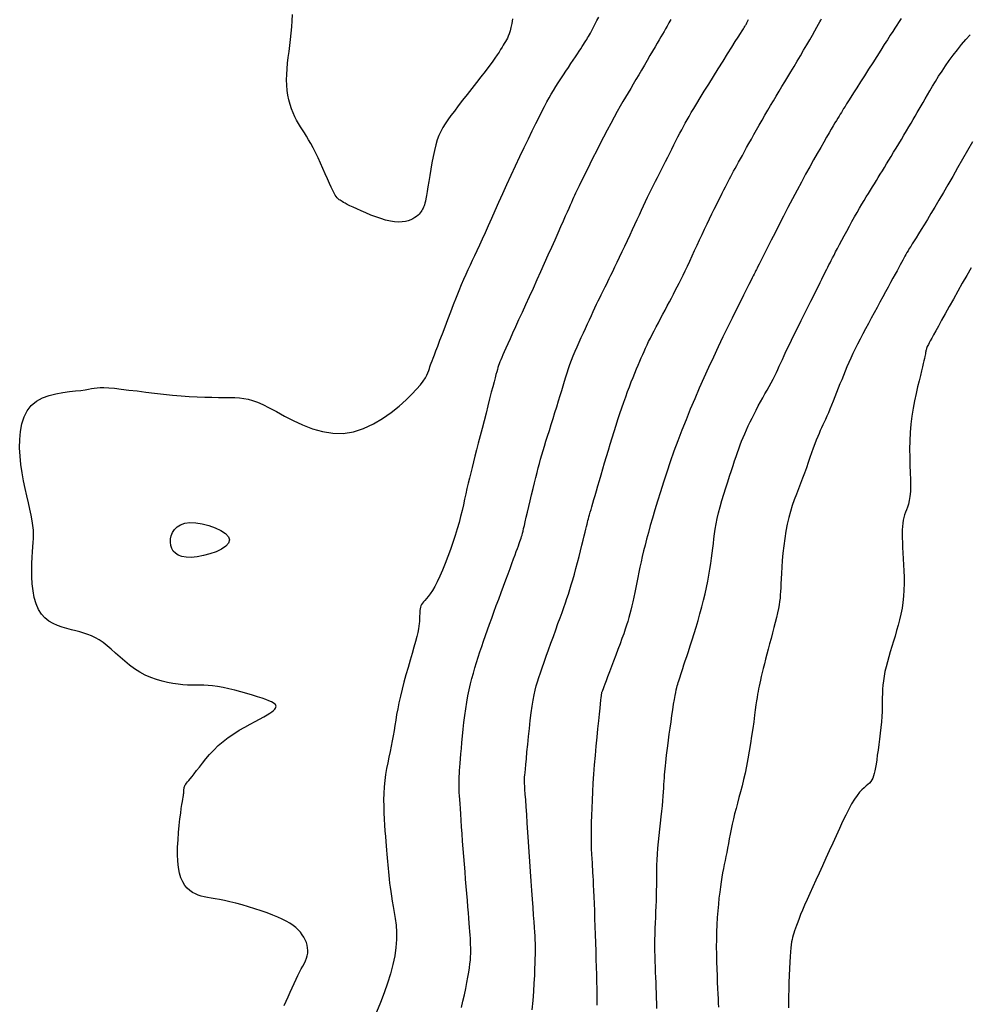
# Model space of a CAD drawing. Header units: millimetres. Extents: x 32690613 to 32693367, y 5343692 to 5344708.
# Tile 277 of 656: x 32692677 to 32692689, y 5344018 to 5344030. Entities that reach past the tile are written whole.
import ezdxf

# ---------------------------------------------------------------- set-up
doc = ezdxf.new("R2010")
doc.units = ezdxf.units.MM
doc.header["$LTSCALE"] = 20
for name, color, linetype in [('02-DGM_HL_492.50', 92, 'Continuous'), ('02-DGM_HL_493.00', 102, 'Continuous'), ('02-DGM_HL_493.50', 112, 'Continuous'), ('02-DGM_HL_494.00', 122, 'Continuous'), ('02-DGM_HL_494.50', 132, 'Continuous'), ('02-DGM_HL_495.00', 142, 'Continuous'), ('02-DGM_HL_495.50', 152, 'Continuous'), ('02-DGM_HL_496.00', 162, 'Continuous'), ('02-DGM_HL_496.50', 172, 'Continuous')]:
    doc.layers.add(name, color=color, linetype=linetype)

msp = doc.modelspace()

# ---------------------------------------------------------------- linework, layer by layer
at = {"layer": '02-DGM_HL_492.50', "elevation": 492.5, "flags": 128}
msp.add_lwpolyline([(32692683.323, 5344030.2), (32692683.315, 5344030.144), (32692683.305, 5344030.097), (32692683.295, 5344030.057), (32692683.285, 5344030.023), (32692683.274, 5344029.994), (32692683.263, 5344029.97), (32692683.251, 5344029.948), (32692683.239, 5344029.927), (32692683.226, 5344029.906), (32692683.213, 5344029.884), (32692683.199, 5344029.859), (32692683.182, 5344029.832), (32692683.163, 5344029.802), (32692683.14, 5344029.767), (32692683.112, 5344029.727), (32692683.079, 5344029.681), (32692683.041, 5344029.628), (32692682.996, 5344029.568), (32692682.945, 5344029.503), (32692682.892, 5344029.434), (32692682.836, 5344029.362), (32692682.78, 5344029.291), (32692682.725, 5344029.221), (32692682.672, 5344029.154), (32692682.625, 5344029.092), (32692682.582, 5344029.037), (32692682.546, 5344028.986), (32692682.513, 5344028.939), (32692682.485, 5344028.893), (32692682.461, 5344028.846), (32692682.439, 5344028.797), (32692682.42, 5344028.744), (32692682.402, 5344028.684), (32692682.386, 5344028.617), (32692682.37, 5344028.545), (32692682.355, 5344028.469), (32692682.342, 5344028.392), (32692682.329, 5344028.317), (32692682.318, 5344028.245), (32692682.307, 5344028.179), (32692682.298, 5344028.122), (32692682.29, 5344028.075), (32692682.283, 5344028.037), (32692682.277, 5344028.007), (32692682.271, 5344027.984), (32692682.265, 5344027.965), (32692682.26, 5344027.95), (32692682.254, 5344027.937), (32692682.248, 5344027.924), (32692682.242, 5344027.911), (32692682.234, 5344027.897), (32692682.225, 5344027.883), (32692682.215, 5344027.868), (32692682.203, 5344027.853), (32692682.188, 5344027.838), (32692682.171, 5344027.823), (32692682.151, 5344027.809), (32692682.127, 5344027.795), (32692682.1, 5344027.782), (32692682.07, 5344027.772), (32692682.035, 5344027.763), (32692681.996, 5344027.758), (32692681.953, 5344027.756), (32692681.906, 5344027.759), (32692681.855, 5344027.767), (32692681.798, 5344027.78), (32692681.739, 5344027.797), (32692681.678, 5344027.818), (32692681.618, 5344027.841), (32692681.558, 5344027.866), (32692681.502, 5344027.89), (32692681.45, 5344027.914), (32692681.405, 5344027.935), (32692681.367, 5344027.953), (32692681.336, 5344027.969), (32692681.311, 5344027.982), (32692681.29, 5344027.993), (32692681.274, 5344028.002), (32692681.261, 5344028.01), (32692681.25, 5344028.018), (32692681.24, 5344028.024), (32692681.231, 5344028.031), (32692681.222, 5344028.039), (32692681.213, 5344028.049), (32692681.202, 5344028.062), (32692681.19, 5344028.081), (32692681.177, 5344028.104), (32692681.161, 5344028.135), (32692681.142, 5344028.174), (32692681.12, 5344028.222), (32692681.096, 5344028.277), (32692681.07, 5344028.337), (32692681.042, 5344028.401), (32692681.013, 5344028.466), (32692680.984, 5344028.53), (32692680.955, 5344028.592), (32692680.926, 5344028.65), (32692680.898, 5344028.701), (32692680.871, 5344028.747), (32692680.845, 5344028.789), (32692680.82, 5344028.829), (32692680.795, 5344028.866), (32692680.772, 5344028.903), (32692680.749, 5344028.941), (32692680.726, 5344028.981), (32692680.705, 5344029.024), (32692680.684, 5344029.07), (32692680.665, 5344029.119), (32692680.648, 5344029.171), (32692680.633, 5344029.225), (32692680.621, 5344029.282), (32692680.612, 5344029.341), (32692680.607, 5344029.403), (32692680.605, 5344029.466), (32692680.607, 5344029.532), (32692680.611, 5344029.599), (32692680.618, 5344029.667), (32692680.626, 5344029.737), (32692680.635, 5344029.809), (32692680.645, 5344029.882), (32692680.653, 5344029.955), (32692680.661, 5344030.03), (32692680.668, 5344030.105), (32692680.673, 5344030.179), (32692680.677, 5344030.253)], dxfattribs=at)
at = {"layer": '02-DGM_HL_493.00', "elevation": 493, "flags": 128}
msp.add_lwpolyline([(32692680.575, 5344018.327), (32692680.601, 5344018.38), (32692680.626, 5344018.434), (32692680.65, 5344018.489), (32692680.674, 5344018.542), (32692680.697, 5344018.594), (32692680.719, 5344018.643), (32692680.741, 5344018.688), (32692680.762, 5344018.73), (32692680.782, 5344018.768), (32692680.801, 5344018.803), (32692680.819, 5344018.836), (32692680.833, 5344018.867), (32692680.846, 5344018.897), (32692680.855, 5344018.927), (32692680.86, 5344018.958), (32692680.862, 5344018.989), (32692680.859, 5344019.021), (32692680.853, 5344019.053), (32692680.844, 5344019.085), (32692680.831, 5344019.118), (32692680.814, 5344019.149), (32692680.794, 5344019.18), (32692680.771, 5344019.21), (32692680.746, 5344019.239), (32692680.716, 5344019.266), (32692680.683, 5344019.292), (32692680.645, 5344019.318), (32692680.602, 5344019.343), (32692680.554, 5344019.368), (32692680.5, 5344019.392), (32692680.44, 5344019.417), (32692680.373, 5344019.442), (32692680.3, 5344019.467), (32692680.225, 5344019.492), (32692680.148, 5344019.515), (32692680.071, 5344019.538), (32692679.995, 5344019.558), (32692679.924, 5344019.576), (32692679.857, 5344019.591), (32692679.798, 5344019.603), (32692679.744, 5344019.612), (32692679.696, 5344019.621), (32692679.653, 5344019.628), (32692679.613, 5344019.636), (32692679.576, 5344019.645), (32692679.541, 5344019.657), (32692679.507, 5344019.671), (32692679.473, 5344019.689), (32692679.441, 5344019.712), (32692679.41, 5344019.74), (32692679.382, 5344019.774), (32692679.356, 5344019.815), (32692679.334, 5344019.864), (32692679.316, 5344019.922), (32692679.303, 5344019.988), (32692679.296, 5344020.064), (32692679.293, 5344020.147), (32692679.294, 5344020.234), (32692679.299, 5344020.323), (32692679.305, 5344020.411), (32692679.313, 5344020.495), (32692679.322, 5344020.573), (32692679.331, 5344020.641), (32692679.338, 5344020.698), (32692679.345, 5344020.745), (32692679.351, 5344020.782), (32692679.356, 5344020.812), (32692679.36, 5344020.836), (32692679.363, 5344020.854), (32692679.366, 5344020.87), (32692679.367, 5344020.883), (32692679.368, 5344020.895), (32692679.369, 5344020.908), (32692679.37, 5344020.919), (32692679.37, 5344020.931), (32692679.372, 5344020.941), (32692679.373, 5344020.952), (32692679.376, 5344020.962), (32692679.38, 5344020.972), (32692679.385, 5344020.982), (32692679.393, 5344020.992), (32692679.402, 5344021.004), (32692679.414, 5344021.018), (32692679.428, 5344021.036), (32692679.446, 5344021.057), (32692679.467, 5344021.084), (32692679.492, 5344021.116), (32692679.521, 5344021.154), (32692679.555, 5344021.198), (32692679.592, 5344021.246), (32692679.634, 5344021.297), (32692679.679, 5344021.349), (32692679.729, 5344021.402), (32692679.783, 5344021.455), (32692679.842, 5344021.506), (32692679.904, 5344021.553), (32692679.97, 5344021.598), (32692680.036, 5344021.64), (32692680.102, 5344021.678), (32692680.166, 5344021.714), (32692680.226, 5344021.746), (32692680.281, 5344021.775), (32692680.33, 5344021.802), (32692680.371, 5344021.825), (32692680.403, 5344021.845), (32692680.429, 5344021.863), (32692680.449, 5344021.879), (32692680.463, 5344021.893), (32692680.472, 5344021.906), (32692680.477, 5344021.918), (32692680.478, 5344021.929), (32692680.476, 5344021.939), (32692680.47, 5344021.949), (32692680.46, 5344021.96), (32692680.444, 5344021.971), (32692680.422, 5344021.983), (32692680.393, 5344021.995), (32692680.356, 5344022.01), (32692680.311, 5344022.026), (32692680.257, 5344022.044), (32692680.195, 5344022.063), (32692680.127, 5344022.083), (32692680.056, 5344022.103), (32692679.983, 5344022.122), (32692679.911, 5344022.139), (32692679.841, 5344022.154), (32692679.775, 5344022.166), (32692679.715, 5344022.173), (32692679.66, 5344022.178), (32692679.609, 5344022.181), (32692679.559, 5344022.182), (32692679.511, 5344022.182), (32692679.462, 5344022.182), (32692679.411, 5344022.184), (32692679.357, 5344022.187), (32692679.299, 5344022.193), (32692679.237, 5344022.202), (32692679.172, 5344022.214), (32692679.106, 5344022.23), (32692679.038, 5344022.25), (32692678.971, 5344022.275), (32692678.904, 5344022.305), (32692678.839, 5344022.34), (32692678.776, 5344022.38), (32692678.716, 5344022.425), (32692678.657, 5344022.472), (32692678.601, 5344022.521), (32692678.547, 5344022.569), (32692678.495, 5344022.615), (32692678.445, 5344022.658), (32692678.396, 5344022.695), (32692678.349, 5344022.727), (32692678.303, 5344022.754), (32692678.257, 5344022.775), (32692678.211, 5344022.794), (32692678.164, 5344022.809), (32692678.116, 5344022.823), (32692678.067, 5344022.836), (32692678.015, 5344022.849), (32692677.961, 5344022.863), (32692677.905, 5344022.879), (32692677.849, 5344022.899), (32692677.795, 5344022.924), (32692677.743, 5344022.954), (32692677.695, 5344022.992), (32692677.653, 5344023.039), (32692677.617, 5344023.095), (32692677.589, 5344023.161), (32692677.568, 5344023.236), (32692677.553, 5344023.317), (32692677.543, 5344023.401), (32692677.538, 5344023.486), (32692677.537, 5344023.57), (32692677.538, 5344023.649), (32692677.541, 5344023.723), (32692677.545, 5344023.788), (32692677.55, 5344023.846), (32692677.554, 5344023.899), (32692677.557, 5344023.949), (32692677.558, 5344023.998), (32692677.557, 5344024.049), (32692677.552, 5344024.103), (32692677.544, 5344024.161), (32692677.532, 5344024.227), (32692677.516, 5344024.299), (32692677.498, 5344024.378), (32692677.478, 5344024.461), (32692677.459, 5344024.55), (32692677.44, 5344024.642), (32692677.422, 5344024.738), (32692677.408, 5344024.838), (32692677.398, 5344024.939), (32692677.392, 5344025.04), (32692677.393, 5344025.14), (32692677.401, 5344025.237), (32692677.418, 5344025.328), (32692677.445, 5344025.411), (32692677.483, 5344025.486), (32692677.532, 5344025.549), (32692677.595, 5344025.6), (32692677.667, 5344025.639), (32692677.746, 5344025.668), (32692677.828, 5344025.69), (32692677.911, 5344025.705), (32692677.99, 5344025.716), (32692678.064, 5344025.724), (32692678.127, 5344025.731), (32692678.179, 5344025.738), (32692678.221, 5344025.745), (32692678.257, 5344025.752), (32692678.29, 5344025.758), (32692678.324, 5344025.763), (32692678.362, 5344025.765), (32692678.407, 5344025.765), (32692678.464, 5344025.762), (32692678.533, 5344025.756), (32692678.615, 5344025.747), (32692678.706, 5344025.735), (32692678.805, 5344025.723), (32692678.909, 5344025.709), (32692679.016, 5344025.696), (32692679.124, 5344025.684), (32692679.231, 5344025.673), (32692679.335, 5344025.665), (32692679.434, 5344025.658), (32692679.53, 5344025.654), (32692679.62, 5344025.65), (32692679.705, 5344025.648), (32692679.784, 5344025.646), (32692679.857, 5344025.645), (32692679.923, 5344025.644), (32692679.983, 5344025.643), (32692680.037, 5344025.64), (32692680.089, 5344025.634), (32692680.141, 5344025.624), (32692680.196, 5344025.609), (32692680.255, 5344025.588), (32692680.321, 5344025.559), (32692680.396, 5344025.522), (32692680.483, 5344025.475), (32692680.58, 5344025.422), (32692680.685, 5344025.367), (32692680.798, 5344025.315), (32692680.916, 5344025.269), (32692681.038, 5344025.234), (32692681.162, 5344025.214), (32692681.287, 5344025.213), (32692681.411, 5344025.233), (32692681.533, 5344025.273), (32692681.65, 5344025.327), (32692681.761, 5344025.393), (32692681.865, 5344025.465), (32692681.959, 5344025.541), (32692682.043, 5344025.615), (32692682.114, 5344025.684), (32692682.171, 5344025.745), (32692682.216, 5344025.797), (32692682.25, 5344025.842), (32692682.276, 5344025.881), (32692682.294, 5344025.914), (32692682.307, 5344025.943), (32692682.316, 5344025.969), (32692682.324, 5344025.992), (32692682.331, 5344026.014), (32692682.339, 5344026.036), (32692682.347, 5344026.059), (32692682.358, 5344026.087), (32692682.37, 5344026.119), (32692682.386, 5344026.159), (32692682.404, 5344026.206), (32692682.426, 5344026.264), (32692682.452, 5344026.333), (32692682.481, 5344026.411), (32692682.513, 5344026.496), (32692682.547, 5344026.585), (32692682.581, 5344026.676), (32692682.616, 5344026.765), (32692682.65, 5344026.851), (32692682.682, 5344026.931), (32692682.712, 5344027.003), (32692682.74, 5344027.068), (32692682.767, 5344027.128), (32692682.793, 5344027.185), (32692682.819, 5344027.24), (32692682.845, 5344027.296), (32692682.872, 5344027.353), (32692682.901, 5344027.414), (32692682.931, 5344027.481), (32692682.964, 5344027.553), (32692682.998, 5344027.63), (32692683.035, 5344027.713), (32692683.075, 5344027.801), (32692683.117, 5344027.895), (32692683.161, 5344027.994), (32692683.208, 5344028.098), (32692683.258, 5344028.207), (32692683.31, 5344028.319), (32692683.362, 5344028.432), (32692683.415, 5344028.544), (32692683.467, 5344028.653), (32692683.516, 5344028.758), (32692683.563, 5344028.855), (32692683.606, 5344028.943), (32692683.644, 5344029.02), (32692683.679, 5344029.088), (32692683.71, 5344029.148), (32692683.739, 5344029.202), (32692683.766, 5344029.251), (32692683.792, 5344029.297), (32692683.819, 5344029.341), (32692683.847, 5344029.386), (32692683.876, 5344029.431), (32692683.906, 5344029.478), (32692683.937, 5344029.526), (32692683.968, 5344029.572), (32692683.999, 5344029.618), (32692684.029, 5344029.663), (32692684.057, 5344029.705), (32692684.083, 5344029.744), (32692684.106, 5344029.779), (32692684.127, 5344029.811), (32692684.146, 5344029.841), (32692684.163, 5344029.867), (32692684.179, 5344029.891), (32692684.193, 5344029.914), (32692684.206, 5344029.935), (32692684.218, 5344029.954), (32692684.229, 5344029.973), (32692684.24, 5344029.991), (32692684.251, 5344030.011), (32692684.263, 5344030.031), (32692684.275, 5344030.054), (32692684.289, 5344030.079), (32692684.304, 5344030.108), (32692684.322, 5344030.142), (32692684.341, 5344030.18), (32692684.363, 5344030.223)], dxfattribs=at)
at = {"layer": '02-DGM_HL_493.50', "elevation": 493.5, "flags": 128}
msp.add_lwpolyline([(32692685.232, 5344030.195), (32692685.208, 5344030.152), (32692685.187, 5344030.115), (32692685.168, 5344030.082), (32692685.15, 5344030.05), (32692685.131, 5344030.019), (32692685.112, 5344029.986), (32692685.091, 5344029.951), (32692685.068, 5344029.91), (32692685.041, 5344029.865), (32692685.012, 5344029.814), (32692684.98, 5344029.759), (32692684.947, 5344029.702), (32692684.913, 5344029.643), (32692684.879, 5344029.584), (32692684.845, 5344029.526), (32692684.811, 5344029.47), (32692684.779, 5344029.416), (32692684.748, 5344029.364), (32692684.718, 5344029.313), (32692684.687, 5344029.261), (32692684.655, 5344029.207), (32692684.622, 5344029.149), (32692684.587, 5344029.087), (32692684.549, 5344029.018), (32692684.509, 5344028.943), (32692684.466, 5344028.862), (32692684.422, 5344028.777), (32692684.378, 5344028.692), (32692684.335, 5344028.608), (32692684.294, 5344028.527), (32692684.256, 5344028.451), (32692684.222, 5344028.383), (32692684.192, 5344028.324), (32692684.167, 5344028.273), (32692684.145, 5344028.229), (32692684.127, 5344028.192), (32692684.111, 5344028.159), (32692684.097, 5344028.129), (32692684.084, 5344028.102), (32692684.072, 5344028.076), (32692684.06, 5344028.05), (32692684.047, 5344028.022), (32692684.034, 5344027.993), (32692684.019, 5344027.959), (32692684.002, 5344027.921), (32692683.983, 5344027.877), (32692683.96, 5344027.826), (32692683.934, 5344027.767), (32692683.904, 5344027.699), (32692683.87, 5344027.623), (32692683.833, 5344027.539), (32692683.794, 5344027.45), (32692683.752, 5344027.356), (32692683.708, 5344027.259), (32692683.664, 5344027.159), (32692683.618, 5344027.059), (32692683.572, 5344026.958), (32692683.527, 5344026.858), (32692683.483, 5344026.761), (32692683.44, 5344026.667), (32692683.399, 5344026.578), (32692683.361, 5344026.495), (32692683.326, 5344026.418), (32692683.295, 5344026.35), (32692683.268, 5344026.291), (32692683.245, 5344026.24), (32692683.226, 5344026.196), (32692683.209, 5344026.159), (32692683.195, 5344026.127), (32692683.184, 5344026.099), (32692683.174, 5344026.074), (32692683.165, 5344026.051), (32692683.158, 5344026.029), (32692683.15, 5344026.007), (32692683.143, 5344025.982), (32692683.135, 5344025.954), (32692683.126, 5344025.921), (32692683.115, 5344025.881), (32692683.103, 5344025.833), (32692683.088, 5344025.775), (32692683.07, 5344025.707), (32692683.05, 5344025.629), (32692683.029, 5344025.545), (32692683.006, 5344025.455), (32692682.982, 5344025.364), (32692682.958, 5344025.272), (32692682.935, 5344025.182), (32692682.913, 5344025.096), (32692682.892, 5344025.015), (32692682.873, 5344024.94), (32692682.855, 5344024.87), (32692682.838, 5344024.802), (32692682.822, 5344024.738), (32692682.807, 5344024.675), (32692682.792, 5344024.612), (32692682.777, 5344024.55), (32692682.763, 5344024.486), (32692682.749, 5344024.421), (32692682.734, 5344024.354), (32692682.718, 5344024.285), (32692682.7, 5344024.213), (32692682.681, 5344024.139), (32692682.66, 5344024.063), (32692682.635, 5344023.983), (32692682.608, 5344023.9), (32692682.579, 5344023.815), (32692682.547, 5344023.73), (32692682.515, 5344023.647), (32692682.482, 5344023.568), (32692682.45, 5344023.494), (32692682.418, 5344023.427), (32692682.388, 5344023.369), (32692682.36, 5344023.321), (32692682.334, 5344023.281), (32692682.31, 5344023.25), (32692682.289, 5344023.224), (32692682.271, 5344023.203), (32692682.254, 5344023.186), (32692682.241, 5344023.17), (32692682.23, 5344023.154), (32692682.222, 5344023.138), (32692682.216, 5344023.12), (32692682.212, 5344023.101), (32692682.209, 5344023.082), (32692682.208, 5344023.062), (32692682.208, 5344023.041), (32692682.207, 5344023.019), (32692682.207, 5344022.998), (32692682.207, 5344022.975), (32692682.206, 5344022.951), (32692682.203, 5344022.925), (32692682.199, 5344022.894), (32692682.192, 5344022.859), (32692682.184, 5344022.817), (32692682.172, 5344022.767), (32692682.157, 5344022.709), (32692682.138, 5344022.641), (32692682.116, 5344022.565), (32692682.092, 5344022.483), (32692682.067, 5344022.397), (32692682.042, 5344022.308), (32692682.018, 5344022.22), (32692681.995, 5344022.133), (32692681.975, 5344022.05), (32692681.957, 5344021.971), (32692681.943, 5344021.898), (32692681.93, 5344021.829), (32692681.919, 5344021.763), (32692681.909, 5344021.699), (32692681.899, 5344021.636), (32692681.889, 5344021.574), (32692681.877, 5344021.511), (32692681.865, 5344021.448), (32692681.851, 5344021.383), (32692681.837, 5344021.316), (32692681.823, 5344021.248), (32692681.809, 5344021.179), (32692681.798, 5344021.107), (32692681.788, 5344021.034), (32692681.78, 5344020.959), (32692681.776, 5344020.881), (32692681.774, 5344020.803), (32692681.775, 5344020.725), (32692681.777, 5344020.647), (32692681.781, 5344020.571), (32692681.785, 5344020.497), (32692681.79, 5344020.428), (32692681.795, 5344020.363), (32692681.8, 5344020.303), (32692681.804, 5344020.248), (32692681.808, 5344020.198), (32692681.812, 5344020.15), (32692681.816, 5344020.105), (32692681.819, 5344020.062), (32692681.823, 5344020.02), (32692681.827, 5344019.978), (32692681.831, 5344019.935), (32692681.835, 5344019.892), (32692681.839, 5344019.847), (32692681.845, 5344019.8), (32692681.851, 5344019.751), (32692681.859, 5344019.698), (32692681.868, 5344019.642), (32692681.878, 5344019.582), (32692681.89, 5344019.518), (32692681.902, 5344019.449), (32692681.914, 5344019.375), (32692681.923, 5344019.296), (32692681.928, 5344019.212), (32692681.928, 5344019.122), (32692681.922, 5344019.027), (32692681.909, 5344018.927), (32692681.886, 5344018.82), (32692681.856, 5344018.709), (32692681.82, 5344018.595), (32692681.779, 5344018.479), (32692681.735, 5344018.363), (32692681.689, 5344018.247)], dxfattribs=at)
msp.add_lwpolyline([(32692679.457, 5344023.721), (32692679.396, 5344023.722), (32692679.344, 5344023.732), (32692679.301, 5344023.748), (32692679.267, 5344023.77), (32692679.241, 5344023.797), (32692679.223, 5344023.829), (32692679.212, 5344023.864), (32692679.207, 5344023.902), (32692679.209, 5344023.942), (32692679.217, 5344023.982), (32692679.232, 5344024.021), (32692679.256, 5344024.057), (32692679.288, 5344024.089), (32692679.329, 5344024.114), (32692679.38, 5344024.131), (32692679.441, 5344024.139), (32692679.513, 5344024.136), (32692679.59, 5344024.124), (32692679.67, 5344024.103), (32692679.746, 5344024.076), (32692679.813, 5344024.044), (32692679.868, 5344024.008), (32692679.905, 5344023.969), (32692679.92, 5344023.93), (32692679.908, 5344023.891), (32692679.874, 5344023.854), (32692679.822, 5344023.82), (32692679.757, 5344023.789), (32692679.683, 5344023.763), (32692679.605, 5344023.742), (32692679.529, 5344023.728)], close=True, dxfattribs=at)
at = {"layer": '02-DGM_HL_494.00', "elevation": 494, "flags": 128}
msp.add_lwpolyline([(32692682.711, 5344018.305), (32692682.729, 5344018.381), (32692682.746, 5344018.457), (32692682.762, 5344018.532), (32692682.777, 5344018.603), (32692682.789, 5344018.67), (32692682.799, 5344018.729), (32692682.807, 5344018.783), (32692682.813, 5344018.831), (32692682.818, 5344018.874), (32692682.82, 5344018.915), (32692682.822, 5344018.952), (32692682.822, 5344018.988), (32692682.822, 5344019.024), (32692682.821, 5344019.059), (32692682.82, 5344019.095), (32692682.818, 5344019.134), (32692682.815, 5344019.174), (32692682.812, 5344019.219), (32692682.809, 5344019.267), (32692682.805, 5344019.32), (32692682.8, 5344019.379), (32692682.794, 5344019.445), (32692682.788, 5344019.516), (32692682.782, 5344019.593), (32692682.775, 5344019.674), (32692682.768, 5344019.759), (32692682.761, 5344019.847), (32692682.754, 5344019.937), (32692682.746, 5344020.029), (32692682.739, 5344020.122), (32692682.732, 5344020.214), (32692682.725, 5344020.305), (32692682.719, 5344020.394), (32692682.713, 5344020.478), (32692682.707, 5344020.558), (32692682.702, 5344020.632), (32692682.697, 5344020.698), (32692682.693, 5344020.756), (32692682.689, 5344020.808), (32692682.686, 5344020.852), (32692682.684, 5344020.892), (32692682.682, 5344020.928), (32692682.681, 5344020.96), (32692682.681, 5344020.991), (32692682.681, 5344021.022), (32692682.681, 5344021.052), (32692682.683, 5344021.084), (32692682.685, 5344021.118), (32692682.687, 5344021.156), (32692682.69, 5344021.197), (32692682.694, 5344021.244), (32692682.699, 5344021.296), (32692682.704, 5344021.355), (32692682.71, 5344021.421), (32692682.716, 5344021.494), (32692682.724, 5344021.571), (32692682.732, 5344021.652), (32692682.741, 5344021.735), (32692682.751, 5344021.818), (32692682.763, 5344021.9), (32692682.775, 5344021.979), (32692682.789, 5344022.055), (32692682.804, 5344022.127), (32692682.819, 5344022.197), (32692682.836, 5344022.264), (32692682.854, 5344022.329), (32692682.873, 5344022.393), (32692682.892, 5344022.456), (32692682.912, 5344022.52), (32692682.933, 5344022.583), (32692682.955, 5344022.648), (32692682.977, 5344022.713), (32692683, 5344022.779), (32692683.024, 5344022.847), (32692683.049, 5344022.917), (32692683.075, 5344022.989), (32692683.102, 5344023.063), (32692683.13, 5344023.14), (32692683.159, 5344023.218), (32692683.188, 5344023.297), (32692683.216, 5344023.374), (32692683.244, 5344023.449), (32692683.271, 5344023.521), (32692683.296, 5344023.588), (32692683.318, 5344023.649), (32692683.338, 5344023.703), (32692683.356, 5344023.75), (32692683.371, 5344023.792), (32692683.385, 5344023.828), (32692683.396, 5344023.859), (32692683.406, 5344023.887), (32692683.414, 5344023.911), (32692683.422, 5344023.933), (32692683.428, 5344023.952), (32692683.434, 5344023.971), (32692683.44, 5344023.99), (32692683.445, 5344024.012), (32692683.452, 5344024.038), (32692683.459, 5344024.068), (32692683.468, 5344024.105), (32692683.478, 5344024.15), (32692683.491, 5344024.204), (32692683.505, 5344024.266), (32692683.521, 5344024.333), (32692683.537, 5344024.403), (32692683.555, 5344024.475), (32692683.572, 5344024.548), (32692683.589, 5344024.617), (32692683.605, 5344024.683), (32692683.62, 5344024.744), (32692683.635, 5344024.8), (32692683.649, 5344024.852), (32692683.663, 5344024.903), (32692683.678, 5344024.954), (32692683.693, 5344025.006), (32692683.71, 5344025.06), (32692683.728, 5344025.118), (32692683.748, 5344025.181), (32692683.769, 5344025.249), (32692683.791, 5344025.319), (32692683.814, 5344025.391), (32692683.836, 5344025.463), (32692683.859, 5344025.534), (32692683.88, 5344025.603), (32692683.9, 5344025.669), (32692683.918, 5344025.73), (32692683.935, 5344025.787), (32692683.951, 5344025.841), (32692683.967, 5344025.893), (32692683.983, 5344025.943), (32692683.999, 5344025.993), (32692684.017, 5344026.043), (32692684.036, 5344026.094), (32692684.056, 5344026.146), (32692684.079, 5344026.201), (32692684.103, 5344026.256), (32692684.127, 5344026.311), (32692684.152, 5344026.367), (32692684.178, 5344026.422), (32692684.203, 5344026.477), (32692684.228, 5344026.53), (32692684.252, 5344026.581), (32692684.275, 5344026.631), (32692684.297, 5344026.678), (32692684.318, 5344026.723), (32692684.338, 5344026.766), (32692684.357, 5344026.807), (32692684.375, 5344026.845), (32692684.392, 5344026.88), (32692684.408, 5344026.913), (32692684.424, 5344026.944), (32692684.439, 5344026.975), (32692684.455, 5344027.006), (32692684.472, 5344027.04), (32692684.49, 5344027.076), (32692684.51, 5344027.117), (32692684.533, 5344027.163), (32692684.558, 5344027.216), (32692684.586, 5344027.273), (32692684.615, 5344027.335), (32692684.646, 5344027.4), (32692684.677, 5344027.467), (32692684.709, 5344027.534), (32692684.74, 5344027.601), (32692684.77, 5344027.666), (32692684.799, 5344027.728), (32692684.827, 5344027.788), (32692684.853, 5344027.845), (32692684.879, 5344027.9), (32692684.904, 5344027.953), (32692684.928, 5344028.004), (32692684.952, 5344028.055), (32692684.976, 5344028.104), (32692684.999, 5344028.152), (32692685.023, 5344028.2), (32692685.047, 5344028.247), (32692685.07, 5344028.294), (32692685.094, 5344028.341), (32692685.118, 5344028.388), (32692685.143, 5344028.436), (32692685.167, 5344028.485), (32692685.193, 5344028.535), (32692685.218, 5344028.585), (32692685.243, 5344028.635), (32692685.268, 5344028.684), (32692685.293, 5344028.733), (32692685.317, 5344028.78), (32692685.34, 5344028.825), (32692685.363, 5344028.867), (32692685.384, 5344028.907), (32692685.405, 5344028.946), (32692685.426, 5344028.986), (32692685.45, 5344029.027), (32692685.476, 5344029.073), (32692685.507, 5344029.124), (32692685.543, 5344029.184), (32692685.585, 5344029.252), (32692685.633, 5344029.331), (32692685.687, 5344029.417), (32692685.744, 5344029.508), (32692685.802, 5344029.602), (32692685.86, 5344029.693), (32692685.914, 5344029.78), (32692685.964, 5344029.859), (32692686.007, 5344029.928), (32692686.042, 5344029.983), (32692686.069, 5344030.026), (32692686.09, 5344030.059), (32692686.105, 5344030.083), (32692686.115, 5344030.099), (32692686.122, 5344030.11), (32692686.127, 5344030.118), (32692686.13, 5344030.124), (32692686.133, 5344030.129), (32692686.137, 5344030.135), (32692686.141, 5344030.143), (32692686.147, 5344030.155), (32692686.156, 5344030.171), (32692686.167, 5344030.193)], dxfattribs=at)
at = {"layer": '02-DGM_HL_494.50', "elevation": 494.5, "flags": 128}
msp.add_lwpolyline([(32692683.561, 5344018.275), (32692683.572, 5344018.388), (32692683.581, 5344018.496), (32692683.587, 5344018.596), (32692683.592, 5344018.687), (32692683.595, 5344018.768), (32692683.598, 5344018.837), (32692683.599, 5344018.893), (32692683.601, 5344018.938), (32692683.602, 5344018.972), (32692683.602, 5344018.998), (32692683.602, 5344019.018), (32692683.602, 5344019.032), (32692683.602, 5344019.043), (32692683.602, 5344019.052), (32692683.601, 5344019.061), (32692683.601, 5344019.072), (32692683.6, 5344019.087), (32692683.599, 5344019.106), (32692683.598, 5344019.132), (32692683.596, 5344019.166), (32692683.593, 5344019.211), (32692683.589, 5344019.267), (32692683.584, 5344019.335), (32692683.579, 5344019.416), (32692683.573, 5344019.507), (32692683.566, 5344019.606), (32692683.559, 5344019.713), (32692683.551, 5344019.825), (32692683.543, 5344019.941), (32692683.535, 5344020.06), (32692683.526, 5344020.179), (32692683.518, 5344020.297), (32692683.51, 5344020.412), (32692683.503, 5344020.522), (32692683.496, 5344020.625), (32692683.489, 5344020.719), (32692683.484, 5344020.802), (32692683.479, 5344020.872), (32692683.475, 5344020.927), (32692683.472, 5344020.969), (32692683.47, 5344020.999), (32692683.469, 5344021.02), (32692683.468, 5344021.034), (32692683.468, 5344021.042), (32692683.468, 5344021.046), (32692683.468, 5344021.049), (32692683.468, 5344021.051), (32692683.469, 5344021.056), (32692683.469, 5344021.064), (32692683.471, 5344021.078), (32692683.473, 5344021.1), (32692683.476, 5344021.131), (32692683.48, 5344021.173), (32692683.485, 5344021.228), (32692683.492, 5344021.298), (32692683.499, 5344021.38), (32692683.508, 5344021.47), (32692683.518, 5344021.565), (32692683.528, 5344021.662), (32692683.539, 5344021.757), (32692683.551, 5344021.848), (32692683.562, 5344021.931), (32692683.573, 5344022.003), (32692683.585, 5344022.066), (32692683.598, 5344022.122), (32692683.611, 5344022.175), (32692683.626, 5344022.225), (32692683.643, 5344022.277), (32692683.661, 5344022.331), (32692683.683, 5344022.391), (32692683.706, 5344022.458), (32692683.732, 5344022.531), (32692683.76, 5344022.609), (32692683.788, 5344022.688), (32692683.817, 5344022.769), (32692683.845, 5344022.848), (32692683.872, 5344022.924), (32692683.898, 5344022.994), (32692683.921, 5344023.059), (32692683.942, 5344023.118), (32692683.962, 5344023.174), (32692683.981, 5344023.227), (32692683.999, 5344023.28), (32692684.016, 5344023.334), (32692684.033, 5344023.391), (32692684.051, 5344023.451), (32692684.07, 5344023.517), (32692684.088, 5344023.587), (32692684.107, 5344023.658), (32692684.126, 5344023.73), (32692684.143, 5344023.8), (32692684.16, 5344023.866), (32692684.175, 5344023.927), (32692684.188, 5344023.981), (32692684.199, 5344024.025), (32692684.208, 5344024.062), (32692684.215, 5344024.093), (32692684.222, 5344024.119), (32692684.228, 5344024.142), (32692684.233, 5344024.164), (32692684.239, 5344024.185), (32692684.245, 5344024.208), (32692684.252, 5344024.234), (32692684.26, 5344024.263), (32692684.27, 5344024.295), (32692684.28, 5344024.331), (32692684.292, 5344024.372), (32692684.305, 5344024.417), (32692684.319, 5344024.467), (32692684.335, 5344024.521), (32692684.352, 5344024.581), (32692684.371, 5344024.645), (32692684.391, 5344024.713), (32692684.412, 5344024.785), (32692684.434, 5344024.858), (32692684.456, 5344024.933), (32692684.479, 5344025.009), (32692684.502, 5344025.085), (32692684.525, 5344025.161), (32692684.549, 5344025.236), (32692684.572, 5344025.31), (32692684.595, 5344025.382), (32692684.619, 5344025.453), (32692684.642, 5344025.522), (32692684.665, 5344025.589), (32692684.688, 5344025.654), (32692684.71, 5344025.716), (32692684.733, 5344025.775), (32692684.755, 5344025.832), (32692684.776, 5344025.887), (32692684.797, 5344025.939), (32692684.818, 5344025.988), (32692684.837, 5344026.035), (32692684.856, 5344026.08), (32692684.874, 5344026.121), (32692684.892, 5344026.162), (32692684.91, 5344026.2), (32692684.927, 5344026.239), (32692684.945, 5344026.277), (32692684.964, 5344026.317), (32692684.985, 5344026.358), (32692685.006, 5344026.401), (32692685.03, 5344026.447), (32692685.055, 5344026.495), (32692685.081, 5344026.544), (32692685.108, 5344026.595), (32692685.135, 5344026.646), (32692685.162, 5344026.697), (32692685.188, 5344026.747), (32692685.214, 5344026.795), (32692685.239, 5344026.842), (32692685.262, 5344026.887), (32692685.285, 5344026.931), (32692685.308, 5344026.975), (32692685.331, 5344027.021), (32692685.354, 5344027.068), (32692685.378, 5344027.117), (32692685.404, 5344027.17), (32692685.43, 5344027.226), (32692685.458, 5344027.286), (32692685.487, 5344027.348), (32692685.516, 5344027.412), (32692685.547, 5344027.477), (32692685.577, 5344027.543), (32692685.608, 5344027.608), (32692685.638, 5344027.672), (32692685.668, 5344027.735), (32692685.698, 5344027.796), (32692685.726, 5344027.855), (32692685.754, 5344027.911), (32692685.781, 5344027.964), (32692685.806, 5344028.015), (32692685.829, 5344028.061), (32692685.851, 5344028.104), (32692685.871, 5344028.144), (32692685.889, 5344028.18), (32692685.906, 5344028.213), (32692685.922, 5344028.245), (32692685.938, 5344028.275), (32692685.953, 5344028.305), (32692685.97, 5344028.336), (32692685.987, 5344028.368), (32692686.005, 5344028.402), (32692686.025, 5344028.438), (32692686.046, 5344028.476), (32692686.068, 5344028.517), (32692686.092, 5344028.559), (32692686.117, 5344028.605), (32692686.143, 5344028.652), (32692686.172, 5344028.702), (32692686.201, 5344028.755), (32692686.232, 5344028.81), (32692686.263, 5344028.866), (32692686.296, 5344028.924), (32692686.33, 5344028.983), (32692686.363, 5344029.042), (32692686.397, 5344029.101), (32692686.432, 5344029.159), (32692686.466, 5344029.216), (32692686.5, 5344029.273), (32692686.534, 5344029.33), (32692686.569, 5344029.386), (32692686.604, 5344029.444), (32692686.64, 5344029.503), (32692686.677, 5344029.564), (32692686.714, 5344029.627), (32692686.753, 5344029.692), (32692686.792, 5344029.758), (32692686.83, 5344029.824), (32692686.868, 5344029.888), (32692686.903, 5344029.95), (32692686.936, 5344030.007), (32692686.965, 5344030.058), (32692686.99, 5344030.101), (32692687.01, 5344030.137), (32692687.025, 5344030.164), (32692687.037, 5344030.185), (32692687.046, 5344030.201)], dxfattribs=at)
at = {"layer": '02-DGM_HL_495.00', "elevation": 495, "flags": 128}
msp.add_lwpolyline([(32692688.003, 5344030.206), (32692687.988, 5344030.183), (32692687.971, 5344030.156), (32692687.951, 5344030.126), (32692687.928, 5344030.091), (32692687.903, 5344030.05), (32692687.873, 5344030.004), (32692687.839, 5344029.951), (32692687.801, 5344029.891), (32692687.758, 5344029.823), (32692687.71, 5344029.749), (32692687.661, 5344029.672), (32692687.611, 5344029.594), (32692687.561, 5344029.516), (32692687.514, 5344029.442), (32692687.47, 5344029.373), (32692687.431, 5344029.311), (32692687.397, 5344029.259), (32692687.37, 5344029.216), (32692687.347, 5344029.179), (32692687.328, 5344029.148), (32692687.311, 5344029.122), (32692687.297, 5344029.098), (32692687.284, 5344029.076), (32692687.27, 5344029.055), (32692687.257, 5344029.032), (32692687.242, 5344029.008), (32692687.226, 5344028.98), (32692687.207, 5344028.95), (32692687.187, 5344028.915), (32692687.163, 5344028.875), (32692687.137, 5344028.83), (32692687.107, 5344028.778), (32692687.073, 5344028.719), (32692687.035, 5344028.654), (32692686.994, 5344028.582), (32692686.95, 5344028.504), (32692686.903, 5344028.42), (32692686.854, 5344028.331), (32692686.803, 5344028.237), (32692686.75, 5344028.138), (32692686.696, 5344028.035), (32692686.641, 5344027.931), (32692686.588, 5344027.827), (32692686.535, 5344027.725), (32692686.486, 5344027.628), (32692686.44, 5344027.538), (32692686.399, 5344027.456), (32692686.364, 5344027.386), (32692686.335, 5344027.329), (32692686.311, 5344027.283), (32692686.293, 5344027.248), (32692686.28, 5344027.221), (32692686.269, 5344027.2), (32692686.262, 5344027.185), (32692686.256, 5344027.174), (32692686.251, 5344027.164), (32692686.246, 5344027.155), (32692686.241, 5344027.144), (32692686.234, 5344027.13), (32692686.224, 5344027.11), (32692686.211, 5344027.084), (32692686.194, 5344027.05), (32692686.171, 5344027.005), (32692686.143, 5344026.947), (32692686.107, 5344026.877), (32692686.066, 5344026.794), (32692686.019, 5344026.701), (32692685.968, 5344026.598), (32692685.914, 5344026.488), (32692685.858, 5344026.373), (32692685.801, 5344026.253), (32692685.743, 5344026.13), (32692685.685, 5344026.006), (32692685.629, 5344025.882), (32692685.573, 5344025.756), (32692685.519, 5344025.63), (32692685.465, 5344025.504), (32692685.414, 5344025.377), (32692685.363, 5344025.25), (32692685.315, 5344025.123), (32692685.269, 5344024.997), (32692685.225, 5344024.871), (32692685.183, 5344024.747), (32692685.143, 5344024.627), (32692685.106, 5344024.51), (32692685.071, 5344024.399), (32692685.04, 5344024.293), (32692685.011, 5344024.194), (32692684.984, 5344024.103), (32692684.961, 5344024.019), (32692684.94, 5344023.941), (32692684.921, 5344023.867), (32692684.903, 5344023.798), (32692684.887, 5344023.732), (32692684.873, 5344023.668), (32692684.859, 5344023.604), (32692684.845, 5344023.541), (32692684.833, 5344023.479), (32692684.82, 5344023.417), (32692684.808, 5344023.357), (32692684.796, 5344023.298), (32692684.785, 5344023.241), (32692684.773, 5344023.187), (32692684.762, 5344023.136), (32692684.751, 5344023.087), (32692684.739, 5344023.041), (32692684.727, 5344022.996), (32692684.713, 5344022.951), (32692684.698, 5344022.904), (32692684.682, 5344022.855), (32692684.664, 5344022.802), (32692684.643, 5344022.744), (32692684.62, 5344022.68), (32692684.595, 5344022.613), (32692684.568, 5344022.543), (32692684.542, 5344022.473), (32692684.516, 5344022.406), (32692684.492, 5344022.342), (32692684.47, 5344022.284), (32692684.451, 5344022.234), (32692684.436, 5344022.194), (32692684.424, 5344022.162), (32692684.415, 5344022.138), (32692684.408, 5344022.12), (32692684.403, 5344022.108), (32692684.4, 5344022.099), (32692684.398, 5344022.093), (32692684.397, 5344022.089), (32692684.396, 5344022.085), (32692684.395, 5344022.079), (32692684.394, 5344022.07), (32692684.392, 5344022.056), (32692684.39, 5344022.034), (32692684.386, 5344022.003), (32692684.382, 5344021.96), (32692684.376, 5344021.905), (32692684.368, 5344021.835), (32692684.359, 5344021.752), (32692684.35, 5344021.659), (32692684.34, 5344021.557), (32692684.329, 5344021.449), (32692684.319, 5344021.338), (32692684.31, 5344021.225), (32692684.301, 5344021.113), (32692684.294, 5344021.004), (32692684.288, 5344020.899), (32692684.283, 5344020.799), (32692684.279, 5344020.703), (32692684.276, 5344020.614), (32692684.274, 5344020.531), (32692684.273, 5344020.456), (32692684.272, 5344020.389), (32692684.272, 5344020.331), (32692684.272, 5344020.281), (32692684.273, 5344020.237), (32692684.274, 5344020.199), (32692684.276, 5344020.165), (32692684.277, 5344020.135), (32692684.279, 5344020.108), (32692684.281, 5344020.081), (32692684.283, 5344020.055), (32692684.284, 5344020.028), (32692684.286, 5344019.999), (32692684.288, 5344019.966), (32692684.29, 5344019.929), (32692684.293, 5344019.886), (32692684.295, 5344019.836), (32692684.298, 5344019.778), (32692684.301, 5344019.711), (32692684.304, 5344019.636), (32692684.307, 5344019.554), (32692684.311, 5344019.466), (32692684.314, 5344019.374), (32692684.317, 5344019.279), (32692684.321, 5344019.181), (32692684.324, 5344019.082), (32692684.327, 5344018.983), (32692684.33, 5344018.886), (32692684.333, 5344018.791), (32692684.335, 5344018.7), (32692684.337, 5344018.613), (32692684.339, 5344018.531), (32692684.34, 5344018.457), (32692684.341, 5344018.39), (32692684.341, 5344018.331)], dxfattribs=at)
at = {"layer": '02-DGM_HL_495.50', "elevation": 495.5, "flags": 128}
msp.add_lwpolyline([(32692685.063, 5344018.293), (32692685.061, 5344018.355), (32692685.059, 5344018.417), (32692685.057, 5344018.479), (32692685.055, 5344018.541), (32692685.053, 5344018.604), (32692685.05, 5344018.666), (32692685.048, 5344018.729), (32692685.045, 5344018.792), (32692685.043, 5344018.856), (32692685.041, 5344018.92), (32692685.04, 5344018.985), (32692685.039, 5344019.051), (32692685.04, 5344019.117), (32692685.041, 5344019.185), (32692685.043, 5344019.253), (32692685.046, 5344019.321), (32692685.049, 5344019.388), (32692685.052, 5344019.456), (32692685.055, 5344019.522), (32692685.057, 5344019.587), (32692685.059, 5344019.651), (32692685.06, 5344019.713), (32692685.061, 5344019.773), (32692685.061, 5344019.833), (32692685.061, 5344019.893), (32692685.062, 5344019.954), (32692685.063, 5344020.017), (32692685.066, 5344020.082), (32692685.07, 5344020.15), (32692685.075, 5344020.222), (32692685.082, 5344020.297), (32692685.089, 5344020.372), (32692685.097, 5344020.449), (32692685.106, 5344020.524), (32692685.114, 5344020.597), (32692685.122, 5344020.667), (32692685.129, 5344020.732), (32692685.134, 5344020.792), (32692685.139, 5344020.847), (32692685.143, 5344020.898), (32692685.146, 5344020.944), (32692685.148, 5344020.988), (32692685.151, 5344021.028), (32692685.153, 5344021.067), (32692685.155, 5344021.104), (32692685.158, 5344021.14), (32692685.161, 5344021.176), (32692685.165, 5344021.213), (32692685.169, 5344021.252), (32692685.174, 5344021.295), (32692685.18, 5344021.342), (32692685.187, 5344021.395), (32692685.195, 5344021.454), (32692685.204, 5344021.521), (32692685.213, 5344021.592), (32692685.224, 5344021.667), (32692685.234, 5344021.743), (32692685.245, 5344021.817), (32692685.255, 5344021.888), (32692685.265, 5344021.953), (32692685.274, 5344022.01), (32692685.283, 5344022.058), (32692685.29, 5344022.096), (32692685.296, 5344022.128), (32692685.302, 5344022.154), (32692685.308, 5344022.176), (32692685.314, 5344022.196), (32692685.321, 5344022.215), (32692685.327, 5344022.236), (32692685.335, 5344022.258), (32692685.343, 5344022.284), (32692685.352, 5344022.313), (32692685.363, 5344022.346), (32692685.375, 5344022.383), (32692685.389, 5344022.426), (32692685.404, 5344022.475), (32692685.422, 5344022.529), (32692685.442, 5344022.59), (32692685.464, 5344022.657), (32692685.487, 5344022.728), (32692685.511, 5344022.804), (32692685.535, 5344022.882), (32692685.559, 5344022.962), (32692685.582, 5344023.043), (32692685.604, 5344023.124), (32692685.624, 5344023.204), (32692685.643, 5344023.282), (32692685.66, 5344023.36), (32692685.676, 5344023.435), (32692685.69, 5344023.508), (32692685.702, 5344023.578), (32692685.713, 5344023.646), (32692685.722, 5344023.711), (32692685.73, 5344023.772), (32692685.736, 5344023.831), (32692685.743, 5344023.888), (32692685.749, 5344023.945), (32692685.756, 5344024.003), (32692685.765, 5344024.062), (32692685.776, 5344024.123), (32692685.79, 5344024.189), (32692685.806, 5344024.258), (32692685.826, 5344024.331), (32692685.847, 5344024.405), (32692685.87, 5344024.481), (32692685.893, 5344024.556), (32692685.916, 5344024.629), (32692685.939, 5344024.699), (32692685.961, 5344024.765), (32692685.981, 5344024.826), (32692685.999, 5344024.882), (32692686.016, 5344024.934), (32692686.033, 5344024.983), (32692686.05, 5344025.029), (32692686.066, 5344025.075), (32692686.083, 5344025.119), (32692686.101, 5344025.164), (32692686.12, 5344025.209), (32692686.141, 5344025.255), (32692686.162, 5344025.302), (32692686.185, 5344025.35), (32692686.209, 5344025.398), (32692686.233, 5344025.446), (32692686.258, 5344025.494), (32692686.284, 5344025.543), (32692686.31, 5344025.591), (32692686.337, 5344025.639), (32692686.363, 5344025.687), (32692686.389, 5344025.733), (32692686.415, 5344025.779), (32692686.439, 5344025.823), (32692686.461, 5344025.865), (32692686.482, 5344025.906), (32692686.502, 5344025.944), (32692686.519, 5344025.982), (32692686.537, 5344026.02), (32692686.555, 5344026.06), (32692686.574, 5344026.103), (32692686.596, 5344026.151), (32692686.621, 5344026.205), (32692686.65, 5344026.266), (32692686.683, 5344026.335), (32692686.72, 5344026.41), (32692686.759, 5344026.489), (32692686.8, 5344026.571), (32692686.841, 5344026.652), (32692686.88, 5344026.731), (32692686.918, 5344026.806), (32692686.952, 5344026.874), (32692686.982, 5344026.933), (32692687.008, 5344026.985), (32692687.03, 5344027.03), (32692687.049, 5344027.069), (32692687.066, 5344027.103), (32692687.082, 5344027.134), (32692687.095, 5344027.162), (32692687.109, 5344027.188), (32692687.121, 5344027.214), (32692687.134, 5344027.24), (32692687.148, 5344027.266), (32692687.162, 5344027.294), (32692687.178, 5344027.325), (32692687.196, 5344027.358), (32692687.215, 5344027.396), (32692687.238, 5344027.438), (32692687.262, 5344027.485), (32692687.29, 5344027.537), (32692687.319, 5344027.591), (32692687.349, 5344027.648), (32692687.38, 5344027.706), (32692687.411, 5344027.763), (32692687.443, 5344027.82), (32692687.473, 5344027.873), (32692687.502, 5344027.924), (32692687.53, 5344027.972), (32692687.557, 5344028.017), (32692687.583, 5344028.06), (32692687.609, 5344028.101), (32692687.634, 5344028.14), (32692687.658, 5344028.179), (32692687.682, 5344028.217), (32692687.706, 5344028.256), (32692687.729, 5344028.294), (32692687.753, 5344028.333), (32692687.778, 5344028.373), (32692687.803, 5344028.414), (32692687.828, 5344028.456), (32692687.855, 5344028.501), (32692687.883, 5344028.547), (32692687.913, 5344028.596), (32692687.943, 5344028.646), (32692687.974, 5344028.698), (32692688.006, 5344028.75), (32692688.037, 5344028.801), (32692688.067, 5344028.852), (32692688.096, 5344028.901), (32692688.124, 5344028.947), (32692688.149, 5344028.991), (32692688.174, 5344029.032), (32692688.197, 5344029.073), (32692688.22, 5344029.113), (32692688.243, 5344029.153), (32692688.267, 5344029.195), (32692688.293, 5344029.239), (32692688.32, 5344029.286), (32692688.35, 5344029.337), (32692688.383, 5344029.392), (32692688.418, 5344029.449), (32692688.455, 5344029.51), (32692688.496, 5344029.571), (32692688.538, 5344029.635), (32692688.583, 5344029.699), (32692688.631, 5344029.763), (32692688.681, 5344029.828), (32692688.732, 5344029.891), (32692688.783, 5344029.952), (32692688.833, 5344030.01)], dxfattribs=at)
at = {"layer": '02-DGM_HL_496.00', "elevation": 496, "flags": 128}
msp.add_lwpolyline([(32692688.862, 5344028.723), (32692688.804, 5344028.619), (32692688.744, 5344028.513), (32692688.684, 5344028.407), (32692688.624, 5344028.304), (32692688.567, 5344028.204), (32692688.512, 5344028.11), (32692688.459, 5344028.021), (32692688.409, 5344027.937), (32692688.363, 5344027.86), (32692688.32, 5344027.788), (32692688.28, 5344027.723), (32692688.244, 5344027.665), (32692688.212, 5344027.613), (32692688.185, 5344027.568), (32692688.16, 5344027.529), (32692688.138, 5344027.494), (32692688.119, 5344027.463), (32692688.102, 5344027.436), (32692688.087, 5344027.411), (32692688.073, 5344027.388), (32692688.06, 5344027.366), (32692688.048, 5344027.344), (32692688.035, 5344027.321), (32692688.022, 5344027.297), (32692688.007, 5344027.271), (32692687.992, 5344027.242), (32692687.974, 5344027.209), (32692687.954, 5344027.171), (32692687.93, 5344027.129), (32692687.905, 5344027.081), (32692687.877, 5344027.029), (32692687.846, 5344026.974), (32692687.815, 5344026.916), (32692687.782, 5344026.855), (32692687.748, 5344026.793), (32692687.713, 5344026.729), (32692687.678, 5344026.665), (32692687.643, 5344026.601), (32692687.609, 5344026.537), (32692687.575, 5344026.473), (32692687.541, 5344026.41), (32692687.509, 5344026.348), (32692687.479, 5344026.288), (32692687.45, 5344026.23), (32692687.423, 5344026.173), (32692687.397, 5344026.118), (32692687.374, 5344026.065), (32692687.351, 5344026.013), (32692687.329, 5344025.962), (32692687.308, 5344025.91), (32692687.288, 5344025.859), (32692687.267, 5344025.808), (32692687.247, 5344025.756), (32692687.226, 5344025.703), (32692687.206, 5344025.651), (32692687.186, 5344025.601), (32692687.166, 5344025.551), (32692687.147, 5344025.504), (32692687.128, 5344025.46), (32692687.111, 5344025.419), (32692687.094, 5344025.382), (32692687.077, 5344025.347), (32692687.062, 5344025.314), (32692687.046, 5344025.281), (32692687.03, 5344025.248), (32692687.015, 5344025.213), (32692686.999, 5344025.175), (32692686.982, 5344025.133), (32692686.964, 5344025.087), (32692686.946, 5344025.035), (32692686.926, 5344024.98), (32692686.906, 5344024.922), (32692686.885, 5344024.862), (32692686.863, 5344024.799), (32692686.84, 5344024.736), (32692686.817, 5344024.672), (32692686.792, 5344024.609), (32692686.767, 5344024.545), (32692686.742, 5344024.481), (32692686.717, 5344024.414), (32692686.693, 5344024.346), (32692686.671, 5344024.274), (32692686.65, 5344024.199), (32692686.631, 5344024.119), (32692686.615, 5344024.035), (32692686.602, 5344023.948), (32692686.59, 5344023.859), (32692686.581, 5344023.771), (32692686.573, 5344023.685), (32692686.567, 5344023.604), (32692686.563, 5344023.529), (32692686.559, 5344023.461), (32692686.556, 5344023.403), (32692686.554, 5344023.353), (32692686.552, 5344023.309), (32692686.549, 5344023.268), (32692686.546, 5344023.23), (32692686.541, 5344023.191), (32692686.534, 5344023.15), (32692686.526, 5344023.105), (32692686.515, 5344023.054), (32692686.502, 5344022.999), (32692686.487, 5344022.939), (32692686.471, 5344022.876), (32692686.454, 5344022.811), (32692686.437, 5344022.746), (32692686.419, 5344022.68), (32692686.402, 5344022.616), (32692686.386, 5344022.554), (32692686.371, 5344022.495), (32692686.357, 5344022.438), (32692686.343, 5344022.384), (32692686.331, 5344022.334), (32692686.32, 5344022.287), (32692686.31, 5344022.244), (32692686.301, 5344022.205), (32692686.294, 5344022.171), (32692686.287, 5344022.138), (32692686.281, 5344022.106), (32692686.275, 5344022.073), (32692686.269, 5344022.036), (32692686.263, 5344021.995), (32692686.256, 5344021.946), (32692686.248, 5344021.888), (32692686.239, 5344021.82), (32692686.229, 5344021.743), (32692686.217, 5344021.66), (32692686.204, 5344021.571), (32692686.19, 5344021.479), (32692686.175, 5344021.387), (32692686.159, 5344021.296), (32692686.142, 5344021.208), (32692686.125, 5344021.124), (32692686.106, 5344021.046), (32692686.088, 5344020.971), (32692686.069, 5344020.899), (32692686.051, 5344020.831), (32692686.033, 5344020.764), (32692686.016, 5344020.7), (32692685.999, 5344020.636), (32692685.985, 5344020.573), (32692685.971, 5344020.511), (32692685.958, 5344020.45), (32692685.946, 5344020.391), (32692685.935, 5344020.332), (32692685.925, 5344020.276), (32692685.914, 5344020.222), (32692685.904, 5344020.169), (32692685.894, 5344020.12), (32692685.884, 5344020.071), (32692685.874, 5344020.023), (32692685.865, 5344019.975), (32692685.855, 5344019.925), (32692685.846, 5344019.873), (32692685.836, 5344019.817), (32692685.827, 5344019.757), (32692685.819, 5344019.691), (32692685.81, 5344019.621), (32692685.803, 5344019.546), (32692685.796, 5344019.467), (32692685.79, 5344019.385), (32692685.785, 5344019.3), (32692685.781, 5344019.213), (32692685.779, 5344019.124), (32692685.778, 5344019.034), (32692685.779, 5344018.944), (32692685.781, 5344018.855), (32692685.784, 5344018.769), (32692685.787, 5344018.686), (32692685.79, 5344018.607), (32692685.793, 5344018.534), (32692685.796, 5344018.468), (32692685.799, 5344018.409), (32692685.801, 5344018.356), (32692685.803, 5344018.307)], dxfattribs=at)
at = {"layer": '02-DGM_HL_496.50', "elevation": 496.5, "flags": 128}
msp.add_lwpolyline([(32692688.845, 5344027.204), (32692688.793, 5344027.114), (32692688.74, 5344027.02), (32692688.686, 5344026.925), (32692688.634, 5344026.83), (32692688.583, 5344026.739), (32692688.535, 5344026.653), (32692688.491, 5344026.574), (32692688.452, 5344026.505), (32692688.42, 5344026.446), (32692688.393, 5344026.398), (32692688.372, 5344026.359), (32692688.355, 5344026.328), (32692688.342, 5344026.304), (32692688.331, 5344026.284), (32692688.324, 5344026.269), (32692688.318, 5344026.257), (32692688.313, 5344026.246), (32692688.31, 5344026.236), (32692688.307, 5344026.226), (32692688.304, 5344026.217), (32692688.302, 5344026.207), (32692688.3, 5344026.197), (32692688.297, 5344026.185), (32692688.295, 5344026.171), (32692688.292, 5344026.156), (32692688.288, 5344026.137), (32692688.283, 5344026.114), (32692688.277, 5344026.086), (32692688.269, 5344026.053), (32692688.26, 5344026.013), (32692688.249, 5344025.966), (32692688.235, 5344025.91), (32692688.219, 5344025.845), (32692688.202, 5344025.772), (32692688.184, 5344025.692), (32692688.166, 5344025.606), (32692688.149, 5344025.515), (32692688.133, 5344025.42), (32692688.121, 5344025.322), (32692688.112, 5344025.223), (32692688.107, 5344025.122), (32692688.106, 5344025.022), (32692688.107, 5344024.925), (32692688.11, 5344024.83), (32692688.113, 5344024.74), (32692688.116, 5344024.657), (32692688.117, 5344024.58), (32692688.115, 5344024.513), (32692688.11, 5344024.455), (32692688.102, 5344024.406), (32692688.092, 5344024.363), (32692688.081, 5344024.326), (32692688.069, 5344024.293), (32692688.057, 5344024.263), (32692688.046, 5344024.233), (32692688.036, 5344024.202), (32692688.028, 5344024.169), (32692688.022, 5344024.133), (32692688.018, 5344024.094), (32692688.016, 5344024.051), (32692688.015, 5344024.005), (32692688.016, 5344023.954), (32692688.018, 5344023.899), (32692688.021, 5344023.839), (32692688.025, 5344023.774), (32692688.029, 5344023.705), (32692688.033, 5344023.633), (32692688.037, 5344023.558), (32692688.039, 5344023.482), (32692688.04, 5344023.405), (32692688.038, 5344023.328), (32692688.033, 5344023.253), (32692688.025, 5344023.179), (32692688.014, 5344023.108), (32692688.001, 5344023.039), (32692687.985, 5344022.971), (32692687.968, 5344022.904), (32692687.949, 5344022.839), (32692687.93, 5344022.774), (32692687.911, 5344022.711), (32692687.891, 5344022.648), (32692687.873, 5344022.585), (32692687.855, 5344022.524), (32692687.838, 5344022.464), (32692687.823, 5344022.405), (32692687.809, 5344022.347), (32692687.798, 5344022.291), (32692687.79, 5344022.237), (32692687.784, 5344022.184), (32692687.78, 5344022.133), (32692687.778, 5344022.081), (32692687.777, 5344022.03), (32692687.776, 5344021.977), (32692687.775, 5344021.923), (32692687.774, 5344021.865), (32692687.771, 5344021.804), (32692687.766, 5344021.74), (32692687.76, 5344021.673), (32692687.752, 5344021.604), (32692687.744, 5344021.535), (32692687.735, 5344021.467), (32692687.726, 5344021.402), (32692687.717, 5344021.34), (32692687.709, 5344021.284), (32692687.701, 5344021.234), (32692687.694, 5344021.191), (32692687.688, 5344021.152), (32692687.68, 5344021.119), (32692687.672, 5344021.09), (32692687.663, 5344021.065), (32692687.651, 5344021.043), (32692687.638, 5344021.023), (32692687.621, 5344021.005), (32692687.602, 5344020.988), (32692687.581, 5344020.97), (32692687.557, 5344020.949), (32692687.531, 5344020.924), (32692687.503, 5344020.894), (32692687.473, 5344020.857), (32692687.441, 5344020.811), (32692687.408, 5344020.755), (32692687.373, 5344020.691), (32692687.336, 5344020.619), (32692687.298, 5344020.541), (32692687.26, 5344020.458), (32692687.22, 5344020.371), (32692687.18, 5344020.282), (32692687.139, 5344020.191), (32692687.098, 5344020.1), (32692687.056, 5344020.01), (32692687.016, 5344019.922), (32692686.977, 5344019.836), (32692686.939, 5344019.754), (32692686.904, 5344019.676), (32692686.871, 5344019.603), (32692686.842, 5344019.536), (32692686.816, 5344019.476), (32692686.794, 5344019.422), (32692686.774, 5344019.373), (32692686.758, 5344019.33), (32692686.744, 5344019.292), (32692686.731, 5344019.258), (32692686.721, 5344019.227), (32692686.712, 5344019.199), (32692686.704, 5344019.173), (32692686.697, 5344019.148), (32692686.691, 5344019.122), (32692686.685, 5344019.094), (32692686.68, 5344019.06), (32692686.675, 5344019.021), (32692686.671, 5344018.973), (32692686.667, 5344018.916), (32692686.663, 5344018.848), (32692686.659, 5344018.772), (32692686.656, 5344018.689), (32692686.653, 5344018.605), (32692686.651, 5344018.52), (32692686.649, 5344018.439), (32692686.647, 5344018.365), (32692686.647, 5344018.299)], dxfattribs=at)

doc.saveas('drawing.dxf')
